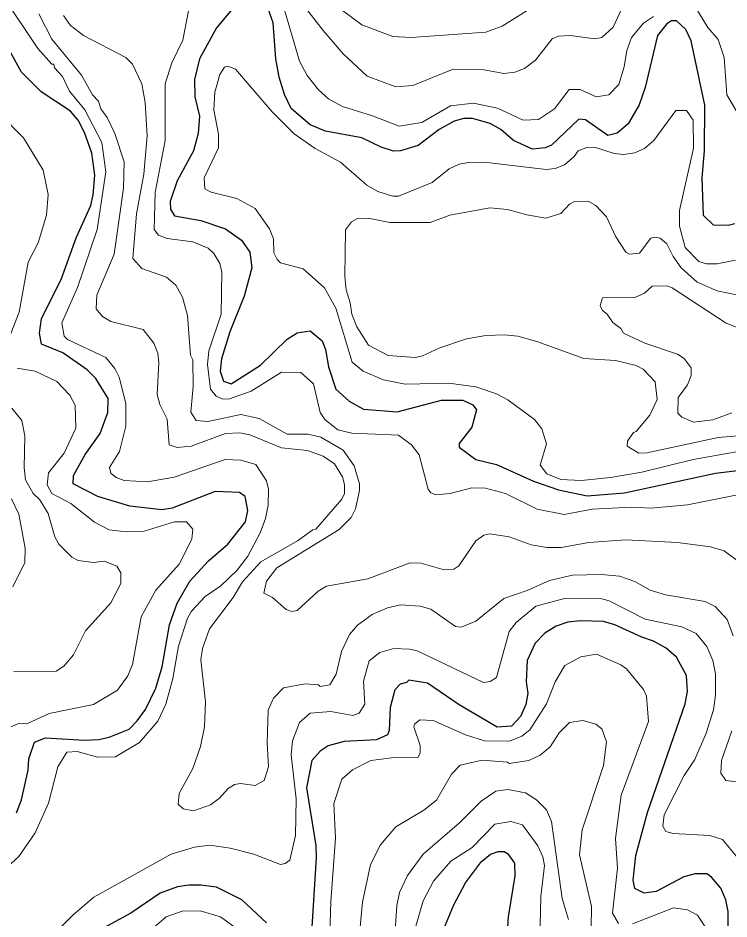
# Model space of a CAD drawing. Extents: x 673.3 to 698.5, y 6984.3 to 7012.3.
# Drawn here: x 688.869 to 690.061, y 6995.457 to 6996.968 of the extents above; entities that cross this region are included whole.
import ezdxf

# ---------------------------------------------------------------- set-up
doc = ezdxf.new("R2010")
doc.units = 0
doc.header["$LTSCALE"] = 0.032
doc.layers.add('1', color=7, linetype='Continuous', lineweight=25)
doc.layers.add('2', color=7, linetype='Continuous', lineweight=13)

msp = doc.modelspace()

# ---------------------------------------------------------------- linework, layer by layer
at = {"layer": '1'}
for points in [[(689.2418, 6997.0003), (689.202, 6996.9514), (689.1734, 6996.8996), (689.1647, 6996.865), (689.1656, 6996.836), (689.1736, 6996.8037), (689.1713, 6996.7744), (689.1631, 6996.7451), (689.1361, 6996.6951), (689.124, 6996.6601), (689.125, 6996.6474), (689.1315, 6996.6365), (689.1755, 6996.6284), (689.217, 6996.6148), (689.2439, 6996.5955), (689.2577, 6996.5756), (689.2608, 6996.5491), (689.2484, 6996.5018), (689.2241, 6996.4419), (689.2104, 6996.3966), (689.2079, 6996.3756), (689.2137, 6996.3593), (689.2266, 6996.3549), (689.2757, 6996.3859), (689.3205, 6996.4298), (689.3369, 6996.4403), (689.359, 6996.4435), (689.3791, 6996.4266), (689.3846, 6996.4122), (689.3895, 6996.3829), (689.4021, 6996.3457), (689.4243, 6996.3258), (689.4483, 6996.3124), (689.5046, 6996.3076), (689.5792, 6996.327), (689.6148, 6996.327), (689.6315, 6996.3195), (689.6377, 6996.3112), (689.6301, 6996.2821), (689.6086, 6996.2544), (689.6086, 6996.2483), (689.6365, 6996.2277), (689.6711, 6996.2193), (689.7335, 6996.1913), (689.7751, 6996.1768), (689.8232, 6996.1667), (689.8858, 6996.1717), (690.0385, 6996.2049), (690.0981, 6996.2122)], [(689.6783, 6996.7808), (689.6606, 6996.7912), (689.6313, 6996.7994), (689.6164, 6996.7994), (689.6004, 6996.7953), (689.5749, 6996.781), (689.5398, 6996.7545), (689.5104, 6996.7451), (689.4986, 6996.7449), (689.478, 6996.7515), (689.4453, 6996.7669), (689.3844, 6996.7781), (689.359, 6996.7891), (689.3268, 6996.8165), (689.3159, 6996.84), (689.3067, 6996.869), (689.3015, 6996.8998), (689.2968, 6996.9602), (689.2859, 6996.9911)], [(690.0707, 6996.6231), (690.0594, 6996.6202), (690.0348, 6996.6206), (690.0184, 6996.6371), (690.0158, 6996.6999), (690.0198, 6996.7451), (690.0206, 6996.8217), (689.9976, 6996.9296), (689.9888, 6996.9485), (689.973, 6996.9631), (689.9646, 6996.9631), (689.957, 6996.9582), (689.9411, 6996.9385), (689.9203, 6996.8517), (689.9105, 6996.8227), (689.8921, 6996.7907), (689.8734, 6996.7747), (689.858, 6996.771), (689.8205, 6996.7975), (689.8092, 6996.7985), (689.7632, 6996.7547), (689.7528, 6996.7504), (689.7315, 6996.7482), (689.6998, 6996.7628), (689.6783, 6996.7808)], [(688.905, 6996.4394), (688.9084, 6996.4644), (688.9413, 6996.5295), (688.9666, 6996.5996), (688.9913, 6996.6539), (688.9953, 6996.6715), (688.9977, 6996.7044), (688.9929, 6996.7413), (688.9804, 6996.7761), (688.9699, 6996.7965), (688.957, 6996.8116), (688.9079, 6996.8445), (688.8751, 6996.8772), (688.835, 6996.9481)], [(688.8665, 6995.6353), (688.8751, 6995.6572), (688.8861, 6995.707), (688.8871, 6995.726), (688.8968, 6995.7536), (688.915, 6995.761), (688.9807, 6995.7572), (689.004, 6995.7581), (689.0218, 6995.7624), (689.0555, 6995.7758), (689.069, 6995.7894), (689.0826, 6995.8086), (689.1003, 6995.8441), (689.1109, 6995.8799), (689.1228, 6995.9503), (689.136, 6995.9871), (689.1571, 6996.0239), (689.1886, 6996.0577), (689.2207, 6996.0857), (689.2502, 6996.1235), (689.2542, 6996.1425), (689.25, 6996.1658), (689.2404, 6996.1723), (689.1997, 6996.1739), (689.1277, 6996.1462), (689.1104, 6996.1431), (689.0566, 6996.1495), (689.0029, 6996.1657), (688.9614, 6996.1869), (688.962, 6996.2008), (688.9818, 6996.236), (689.007, 6996.2715), (689.0196, 6996.3065), (689.0205, 6996.33), (688.9995, 6996.3635), (688.9849, 6996.3781), (688.9443, 6996.4067), (688.9086, 6996.4212), (688.905, 6996.4394)], [(690.0597, 6995.4209), (690.0596, 6995.4698), (690.0555, 6995.4893), (690.0472, 6995.5089), (690.0319, 6995.5273), (690.0237, 6995.5329), (690.0043, 6995.533), (689.9851, 6995.5282), (689.9392, 6995.5033), (689.9186, 6995.5006), (689.9033, 6995.5082), (689.9004, 6995.5227), (689.9049, 6995.564), (689.9243, 6995.6361), (689.9873, 6995.8183), (689.9912, 6995.839), (689.9897, 6995.8655), (689.9733, 6995.8962), (689.9557, 6995.9115), (689.9342, 6995.9231), (689.9147, 6995.9296), (689.8694, 6995.9507), (689.8504, 6995.9563), (689.8113, 6995.9574), (689.7909, 6995.9548), (689.7715, 6995.9483), (689.7521, 6995.9363), (689.7359, 6995.9199), (689.7224, 6995.8908), (689.721, 6995.8552), (689.724, 6995.8353), (689.7202, 6995.8168), (689.7117, 6995.7967), (689.6966, 6995.7808)], [(689.6966, 6995.7808), (689.6723, 6995.7787), (689.6088, 6995.8163), (689.5555, 6995.853), (689.5242, 6995.8579), (689.5202, 6995.8538), (689.5097, 6995.8512), (689.5007, 6995.8416), (689.4929, 6995.8118), (689.4913, 6995.7732), (689.4885, 6995.7659), (689.47, 6995.7579), (689.4161, 6995.7547), (689.3891, 6995.7477), (689.3754, 6995.7388), (689.3619, 6995.7231), (689.3529, 6995.6773), (689.3683, 6995.5805), (689.3691, 6995.5604), (689.3618, 6995.4437)], [(689.5801, 6995.434), (689.5997, 6995.4813), (689.6195, 6995.5177), (689.6462, 6995.5536), (689.6613, 6995.5659), (689.6739, 6995.5705), (689.6847, 6995.5705), (689.6904, 6995.5666), (689.7017, 6995.5508), (689.7021, 6995.5295), (689.6907, 6995.461), (689.6899, 6995.4434)], [(689.2858, 6995.451), (689.2441, 6995.4892), (689.2019, 6995.5105), (689.1755, 6995.5143), (689.1554, 6995.5143), (689.1362, 6995.511), (689.1076, 6995.5004), (689.0583, 6995.4672), (688.9996, 6995.4355)]]:
    msp.add_lwpolyline(points, dxfattribs=at)
at = {"layer": '2'}
for points in [[(689.3205, 6997.0255), (689.3804, 6996.9468), (689.4144, 6996.908), (689.4543, 6996.8705), (689.5026, 6996.8524), (689.5309, 6996.8548), (689.5987, 6996.8824), (689.6505, 6996.8809), (689.6838, 6996.8752), (689.7019, 6996.8772), (689.7184, 6996.8834), (689.7367, 6996.8975), (689.7645, 6996.9333), (689.7751, 6996.9378), (689.7946, 6996.9386), (689.8362, 6996.933), (689.8479, 6996.9354), (689.8666, 6996.9529), (689.8807, 6996.9829)], [(688.843, 6995.5368), (688.8703, 6995.5621), (688.8977, 6995.6017), (688.9201, 6995.6513), (688.936, 6995.7125), (688.9508, 6995.7373), (688.9681, 6995.7382), (689.0023, 6995.7285), (689.0324, 6995.7293), (689.0729, 6995.7533), (689.1035, 6995.7892), (689.117, 6995.8176), (689.1286, 6995.8608), (689.1379, 6995.9148), (689.1534, 6995.9616), (689.1602, 6995.9734), (689.1828, 6995.9982), (689.2089, 6996.0162), (689.2364, 6996.0422), (689.2544, 6996.0659), (689.2748, 6996.105), (689.2839, 6996.1287), (689.2884, 6996.1512), (689.2892, 6996.178), (689.2857, 6996.1918), (689.2679, 6996.2195), (689.2424, 6996.2268), (689.2164, 6996.2276), (689.131, 6996.1982), (689.0864, 6996.1903), (689.0473, 6996.1925), (689.0336, 6996.1976), (689.0249, 6996.2046), (689.0222, 6996.2143), (689.0392, 6996.2413), (689.0498, 6996.2836), (689.0498, 6996.3217), (689.0388, 6996.3657), (689.0315, 6996.3806), (689.0164, 6996.3987), (688.9518, 6996.4291), (688.9465, 6996.4346), (688.9423, 6996.4567), (688.9688, 6996.5164), (689.0018, 6996.6133), (689.0164, 6996.7103), (689.0095, 6996.7592), (688.9813, 6996.814), (688.9555, 6996.8456), (688.9439, 6996.8702), (688.9303, 6996.8843), (688.9292, 6996.8904), (688.9259, 6996.8909), (688.9022, 6996.9169), (688.8439, 6997.0052)], [(689.9345, 6996.9707), (689.9178, 6996.9596), (689.8977, 6996.9354), (689.8897, 6996.9133), (689.8853, 6996.8862), (689.8765, 6996.8566), (689.8597, 6996.8392), (689.8385, 6996.8361), (689.8113, 6996.8484), (689.7931, 6996.8482), (689.7683, 6996.816), (689.7418, 6996.7978), (689.7161, 6996.797), (689.6731, 6996.8171), (689.6326, 6996.8254), (689.5942, 6996.8205), (689.5459, 6996.7926), (689.5082, 6996.7864), (689.4635, 6996.8042), (689.4133, 6996.8196), (689.3897, 6996.8326), (689.373, 6996.8475), (689.3538, 6996.8717), (689.3411, 6996.8954), (689.3127, 6996.9927)], [(689.7453, 6996.9948), (689.6809, 6996.9545), (689.6534, 6996.9442), (689.528, 6996.9355), (689.4974, 6996.9371), (689.4456, 6996.9565), (689.4107, 6996.9821)], [(690.0738, 6996.8116), (690.0573, 6996.8393), (690.0531, 6996.9016), (690.0429, 6996.9321), (690.0257, 6996.9523), (690.002, 6996.9906)], [(688.904, 6996.9748), (688.9259, 6996.9324), (688.9755, 6996.8722), (688.9938, 6996.8391), (689.004, 6996.8287), (689.008, 6996.8156), (689.0185, 6996.801), (689.0314, 6996.7741), (689.0473, 6996.7269), (689.0457, 6996.6826), (689.0302, 6996.5723), (689.0013, 6996.5031), (689, 6996.4803), (689.0109, 6996.4677), (689.0245, 6996.459), (689.0791, 6996.4458), (689.0969, 6996.4226), (689.1035, 6996.406), (689.1052, 6996.3903), (689.1026, 6996.337), (689.1068, 6996.32), (689.119, 6996.2953), (689.1226, 6996.2522), (689.1359, 6996.2481), (689.1596, 6996.2502), (689.2172, 6996.2716), (689.2407, 6996.2724), (689.258, 6996.2693), (689.3107, 6996.2472), (689.3544, 6996.2431), (689.3808, 6996.2332), (689.3998, 6996.2205), (689.4129, 6996.1986), (689.4163, 6996.1861), (689.4162, 6996.1705), (689.4121, 6996.1611), (689.3684, 6996.1107), (689.3631, 6996.1101), (689.3375, 6996.0913), (689.276, 6996.0564), (689.2454, 6996.0224), (689.2299, 6995.9966), (689.1903, 6995.9441), (689.1785, 6995.9106), (689.1753, 6995.8916), (689.1833, 6995.8216), (689.1818, 6995.7793)], [(689.3031, 6996.046), (689.4074, 6996.1104), (689.4278, 6996.1304), (689.4346, 6996.145), (689.4415, 6996.1758), (689.4414, 6996.1868), (689.4324, 6996.2174), (689.4142, 6996.2436), (689.3769, 6996.2652), (689.3548, 6996.27), (689.3202, 6996.2702), (689.2734, 6996.2964), (689.2429, 6996.3033), (689.1873, 6996.2913), (689.1675, 6996.2929), (689.159, 6996.3071), (689.163, 6996.3501), (689.1621, 6996.3951), (689.1581, 6996.4029), (689.1533, 6996.4693), (689.1446, 6996.4999), (689.1337, 6996.52), (689.1182, 6996.5336), (689.0769, 6996.5482), (689.0613, 6996.5647), (689.0678, 6996.6396), (689.08, 6996.7064), (689.0856, 6996.7702), (689.0824, 6996.8265), (689.0766, 6996.8575), (689.0608, 6996.8908), (689.0499, 6996.902), (688.9787, 6996.9388), (688.9573, 6996.9555), (688.9452, 6996.9724)], [(689.1549, 6996.9798), (689.1456, 6996.9309), (689.1271, 6996.8927), (689.1159, 6996.8576), (689.116, 6996.7629), (689.0988, 6996.6755), (689.0971, 6996.6133), (689.1045, 6996.6041), (689.1189, 6996.5982), (689.1622, 6996.5925), (689.188, 6996.5821), (689.1975, 6996.5733), (689.2076, 6996.5562), (689.211, 6996.5417), (689.2094, 6996.4712), (689.1891, 6996.4097), (689.1867, 6996.3872), (689.1919, 6996.3458), (689.2012, 6996.3341), (689.2124, 6996.3288), (689.2238, 6996.3294), (689.2597, 6996.3425), (689.3109, 6996.3742), (689.3435, 6996.3735), (689.3642, 6996.3544), (689.3757, 6996.3066), (689.3833, 6996.2951), (689.4054, 6996.2774)], [(689.2664, 6996.6487), (689.2362, 6996.6656), (689.1929, 6996.6758), (689.1824, 6996.6816), (689.1811, 6996.7002), (689.2054, 6996.7503), (689.2054, 6996.7735), (689.1973, 6996.8138), (689.1993, 6996.8437), (689.2077, 6996.8733), (689.2151, 6996.8855), (689.2209, 6996.8873), (689.2337, 6996.8825), (689.295, 6996.8107), (689.3319, 6996.7736), (689.3675, 6996.749), (689.4096, 6996.7263), (689.4539, 6996.688), (689.4723, 6996.677), (689.4974, 6996.6691), (689.5069, 6996.6693), (689.5632, 6996.6924), (689.592, 6996.7154), (689.6085, 6996.7228), (689.6245, 6996.726), (689.6505, 6996.7261), (689.7545, 6996.7139), (689.7694, 6996.7155), (689.7851, 6996.7216), (689.8012, 6996.7356), (689.8079, 6996.7454), (689.8236, 6996.7513), (689.8374, 6996.7507), (689.8685, 6996.7406), (689.8849, 6996.7392), (689.9027, 6996.7418), (689.9191, 6996.749), (689.935, 6996.7627), (689.9717, 6996.813), (689.99, 6996.8127), (690.001, 6996.7968), (690.0018, 6996.7497), (689.9783, 6996.6455), (689.9783, 6996.6188), (689.9877, 6996.5834), (690.0103, 6996.5598), (690.0235, 6996.5559), (690.0411, 6996.5559), (690.0717, 6996.5621)], [(688.8365, 6996.8089), (688.8785, 6996.7671), (688.911, 6996.7128), (688.9195, 6996.6721), (688.917, 6996.6374), (688.9029, 6996.5912), (688.8859, 6996.5585), (688.8708, 6996.475), (688.843, 6996.4034)], [(689.4373, 6996.4503), (689.4286, 6996.4712), (689.4261, 6996.4905), (689.4195, 6996.5122), (689.4171, 6996.5347), (689.418, 6996.6126), (689.4279, 6996.626), (689.4384, 6996.6316), (689.456, 6996.6325), (689.4923, 6996.6252), (689.56, 6996.6252), (689.5932, 6996.6376), (689.66, 6996.6496), (689.6897, 6996.6471), (689.7219, 6996.6379), (689.7538, 6996.6325), (689.7789, 6996.64), (689.7939, 6996.6558), (689.8018, 6996.6606), (689.8251, 6996.6609), (689.838, 6996.6535), (689.8554, 6996.6346), (689.8711, 6996.6009), (689.8879, 6996.5755), (689.8942, 6996.5722), (689.9111, 6996.5737), (689.9301, 6996.5988), (689.9362, 6996.6005), (689.9456, 6996.5989), (689.9568, 6996.5894), (689.9672, 6996.5683), (689.981, 6996.549), (690.0075, 6996.525), (690.0411, 6996.5104), (690.0737, 6996.5038)], [(690.0795, 6996.2416), (690.001, 6996.2277), (689.9147, 6996.2066), (689.8623, 6996.1975), (689.8131, 6996.1927), (689.779, 6996.1941), (689.7556, 6996.2038), (689.7446, 6996.2185), (689.755, 6996.254), (689.7475, 6996.2792), (689.735, 6996.2948), (689.6905, 6996.328), (689.6714, 6996.3379), (689.6365, 6996.3498), (689.5914, 6996.3556), (689.5182, 6996.354), (689.4818, 6996.3612), (689.4475, 6996.3758), (689.4292, 6996.3911), (689.402, 6996.4816), (689.3827, 6996.5155), (689.3469, 6996.5477), (689.3092, 6996.5575), (689.3034, 6996.563), (689.2982, 6996.5742), (689.2974, 6996.5978), (689.2907, 6996.6148), (689.2664, 6996.6487)], [(689.9915, 6996.3529), (689.9977, 6996.3687), (689.9975, 6996.3817), (689.9856, 6996.397), (689.9749, 6996.4044), (689.9198, 6996.4228), (689.8844, 6996.4397), (689.8796, 6996.4475), (689.8665, 6996.4574), (689.8567, 6996.4714), (689.8491, 6996.4774), (689.8448, 6996.4861), (689.8488, 6996.4987), (689.903, 6996.4996), (689.9194, 6996.5069), (689.9321, 6996.5184), (689.957, 6996.5192), (689.9655, 6996.5158), (690.0563, 6996.4565), (690.0923, 6996.4423)], [(690.0965, 6996.2692), (690.0428, 6996.2645), (689.9235, 6996.2389), (689.9098, 6996.2383), (689.8903, 6996.25), (689.8907, 6996.2585), (689.9008, 6996.2732), (689.9052, 6996.2745), (689.9281, 6996.3021), (689.9407, 6996.3281), (689.9373, 6996.3581), (689.9172, 6996.3792), (689.9055, 6996.3853), (689.871, 6996.3938), (689.8175, 6996.3973), (689.7386, 6996.4256), (689.7068, 6996.4344), (689.6845, 6996.4369), (689.6531, 6996.4354), (689.6209, 6996.4303), (689.5762, 6996.415), (689.5472, 6996.4014), (689.5355, 6996.3988), (689.4899, 6996.4019), (689.4565, 6996.4197), (689.4373, 6996.4503)], [(688.8678, 6996.3808), (688.8978, 6996.3761), (688.9342, 6996.3588), (688.9562, 6996.3354), (688.9649, 6996.3187), (688.9659, 6996.2801), (688.9464, 6996.2384), (688.9204, 6996.2054), (688.9181, 6996.1852), (688.9256, 6996.1706), (688.9576, 6996.1541), (688.9974, 6996.1228), (689.0219, 6996.1097), (689.0505, 6996.1064), (689.0804, 6996.1075), (689.1313, 6996.1234), (689.1513, 6996.1234), (689.1621, 6996.1111), (689.1605, 6996.0942), (689.1392, 6996.0524), (689.1, 6996.0084), (689.0753, 6995.9637), (689.0609, 6995.8838), (689.053, 6995.8653), (689.0356, 6995.8408), (688.9954, 6995.817), (688.9215, 6995.8018), (688.884, 6995.7848), (688.8716, 6995.7854), (688.8507, 6995.7769)], [(690.0659, 6996.3059), (690.0339, 6996.2945), (690.0016, 6996.2905), (689.9817, 6996.2989), (689.9754, 6996.3055), (689.9756, 6996.3319), (689.9915, 6996.3529)], [(688.8619, 6995.8725), (688.9329, 6995.8729), (688.9461, 6995.8812), (688.9623, 6995.9005), (688.9825, 6995.9406), (689.0247, 6995.9877), (689.0416, 6996.0199), (689.0416, 6996.0376), (689.0347, 6996.0487), (689.0137, 6996.0574), (688.9955, 6996.055), (688.9701, 6996.0583), (688.9592, 6996.064), (688.9377, 6996.0858), (688.931, 6996.0983), (688.9195, 6996.1373), (688.9057, 6996.1601), (688.8947, 6996.1705), (688.8819, 6996.1934), (688.8796, 6996.2146), (688.8804, 6996.2676), (688.8753, 6996.2929), (688.859, 6996.3141)], [(689.4054, 6996.2774), (689.4288, 6996.2717), (689.5072, 6996.2684), (689.5285, 6996.2524), (689.5417, 6996.2355), (689.5565, 6996.1778), (689.5605, 6996.1724), (689.5692, 6996.1684), (689.5935, 6996.1706), (689.6301, 6996.1805), (689.6529, 6996.1796), (689.6861, 6996.1709), (689.7395, 6996.1444), (689.7845, 6996.1358), (689.8316, 6996.1446), (689.8979, 6996.1479), (689.9301, 6996.1463), (689.9913, 6996.1519), (690.1004, 6996.1738)], [(688.8584, 6996.1617), (688.8704, 6996.1363), (688.8812, 6996.0793), (688.8804, 6996.0553), (688.8603, 6996.0145)], [(690.0813, 6996.0536), (690.0529, 6996.0746), (690.03, 6996.0811), (689.9748, 6996.0886), (689.8879, 6996.0933), (689.8258, 6996.0885), (689.7799, 6996.0803), (689.7556, 6996.0803), (689.7296, 6996.0848), (689.6924, 6996.0982), (689.6602, 6996.1031), (689.6502, 6996.101), (689.6368, 6996.0913), (689.6081, 6996.0492), (689.5996, 6996.0441), (689.5838, 6996.0429), (689.5445, 6996.054), (689.5268, 6996.0543), (689.4558, 6996.0274), (689.386, 6996.0153), (689.3721, 6996.0068), (689.3372, 6995.9745), (689.3282, 6995.973), (689.3184, 6995.9762), (689.2959, 6995.9963), (689.2813, 6996.0038), (689.2858, 6996.0235), (689.3031, 6996.046)], [(689.1818, 6995.7793), (689.1752, 6995.7465), (689.162, 6995.7099), (689.1394, 6995.6676), (689.1378, 6995.6498), (689.1457, 6995.6421), (689.1635, 6995.6389), (689.1918, 6995.6488), (689.2067, 6995.6597), (689.2214, 6995.6761), (689.2322, 6995.6826), (689.2419, 6995.6843), (689.2668, 6995.6813), (689.2819, 6995.6895), (689.2892, 6995.7122), (689.2868, 6995.7529), (689.2883, 6995.8073), (689.2974, 6995.8278), (689.3141, 6995.8449), (689.3506, 6995.8514), (689.3728, 6995.8498), (689.3759, 6995.8474), (689.3921, 6995.8501), (689.4027, 6995.8677), (689.4116, 6995.9058), (689.4247, 6995.9342), (689.4383, 6995.95), (689.463, 6995.9681), (689.4887, 6995.979), (689.5105, 6995.9841), (689.5433, 6995.982), (689.561, 6995.9768), (689.6026, 6995.9479), (689.6123, 6995.9468), (689.6367, 6995.9568), (689.6834, 6995.9947), (689.7228, 6996.008), (689.76, 6996.0249), (689.7988, 6996.0338), (689.847, 6996.0347), (689.8772, 6996.0322), (689.903, 6996.0234), (689.9291, 6996.0088), (689.9547, 6996.0006), (690.0209, 6995.9897), (690.0378, 6995.9814), (690.058, 6995.9597), (690.0678, 6995.9321)], [(690.0742, 6995.5617), (690.0499, 6995.5908), (690.0287, 6995.5973), (689.9673, 6995.6009), (689.955, 6995.6042), (689.95, 6995.6131), (689.9524, 6995.632), (689.9859, 6995.6982), (690.0039, 6995.7247), (690.0229, 6995.7689), (690.0351, 6995.808), (690.0384, 6995.8327), (690.0384, 6995.8685), (690.0337, 6995.891), (690.0238, 6995.9141), (690.0061, 6995.9359), (689.9818, 6995.9474), (689.9203, 6995.9603), (689.8604, 6995.9906), (689.8476, 6995.9944), (689.7853, 6995.9946), (689.7373, 6995.9817), (689.704, 6995.9543), (689.6923, 6995.9391), (689.6714, 6995.862), (689.6608, 6995.8554), (689.6496, 6995.8539)], [(689.6496, 6995.8539), (689.5382, 6995.9069), (689.5254, 6995.91), (689.4991, 6995.9108), (689.4754, 6995.9044), (689.4578, 6995.8904), (689.4481, 6995.8559), (689.4504, 6995.8175), (689.4411, 6995.8022), (689.4303, 6995.7986), (689.3935, 6995.805), (689.3589, 6995.8022), (689.3409, 6995.7869), (689.3291, 6995.7559), (689.3268, 6995.7324), (689.3356, 6995.6589), (689.3341, 6995.5972), (689.3246, 6995.5562), (689.3169, 6995.5502), (689.3089, 6995.5487), (689.2644, 6995.5661), (689.2245, 6995.5761), (689.1906, 6995.581), (689.1652, 6995.5778), (689.1261, 6995.5663), (688.9964, 6995.4941), (688.9617, 6995.4644), (688.8913, 6995.3932)], [(689.3902, 6995.3777), (689.3936, 6995.4869), (689.4016, 6995.5926), (689.3985, 6995.6511), (689.4122, 6995.6919), (689.4299, 6995.7076), (689.4608, 6995.7232), (689.4954, 6995.7276), (689.5394, 6995.7279), (689.5433, 6995.7354), (689.5433, 6995.748), (689.5328, 6995.7795), (689.5338, 6995.7839), (689.5425, 6995.7912), (689.5653, 6995.7903), (689.6193, 6995.7662), (689.651, 6995.7558), (689.6929, 6995.7553), (689.7138, 6995.764), (689.7274, 6995.7745), (689.7551, 6995.8183), (689.7694, 6995.8551), (689.7857, 6995.8826), (689.8125, 6995.8971), (689.8387, 6995.9011), (689.8799, 6995.8835), (689.8894, 6995.8766), (689.9175, 6995.8419), (689.9228, 6995.831), (689.9261, 6995.7887), (689.8804, 6995.665), (689.8707, 6995.5925), (689.8739, 6995.5425), (689.8658, 6995.4673), (689.876, 6995.45)], [(689.8301, 6995.4427), (689.8307, 6995.4783), (689.8105, 6995.5651), (689.8146, 6995.6067), (689.8505, 6995.7145), (689.8559, 6995.7545), (689.8476, 6995.7759), (689.8379, 6995.7842), (689.816, 6995.7903), (689.7937, 6995.7867), (689.7764, 6995.7694), (689.7613, 6995.7462), (689.7442, 6995.7321), (689.7252, 6995.7231), (689.6927, 6995.718), (689.6896, 6995.7203), (689.647, 6995.7235), (689.6104, 6995.7155), (689.5958, 6995.7004), (689.5708, 6995.6566), (689.5496, 6995.6399), (689.5024, 6995.6117), (689.477, 6995.5814), (689.46, 6995.5486), (689.4464, 6995.4855), (689.4375, 6995.3904)], [(690.0658, 6995.7729), (690.0485, 6995.7233), (690.0475, 6995.7017), (690.056, 6995.6893), (690.0915, 6995.6848)], [(689.4993, 6995.404), (689.5041, 6995.4799), (689.5087, 6995.5015), (689.5223, 6995.5301), (689.5483, 6995.5658), (689.6091, 6995.6183), (689.6453, 6995.6549), (689.6704, 6995.6714), (689.6903, 6995.6747), (689.7196, 6995.6689), (689.7383, 6995.6573), (689.755, 6995.6405), (689.7632, 6995.6206), (689.7812, 6995.4917), (689.7917, 6995.4565)], [(689.7437, 6995.424), (689.7454, 6995.495), (689.7517, 6995.5471), (689.7492, 6995.5614), (689.7406, 6995.58), (689.7151, 6995.6152), (689.6955, 6995.6209), (689.6684, 6995.6161), (689.6302, 6995.5774), (689.5949, 6995.5543), (689.5658, 6995.521), (689.5484, 6995.4877), (689.531, 6995.4278)], [(689.899, 6995.4493), (689.9679, 6995.4759), (689.9913, 6995.4727), (690.0081, 6995.4637), (690.0269, 6995.4358)], [(689.0569, 6995.4089), (689.1175, 6995.4612), (689.1444, 6995.4703), (689.1742, 6995.4712), (689.2085, 6995.4609), (689.2453, 6995.4342)]]:
    msp.add_lwpolyline(points, dxfattribs=at)

doc.saveas('drawing.dxf')
